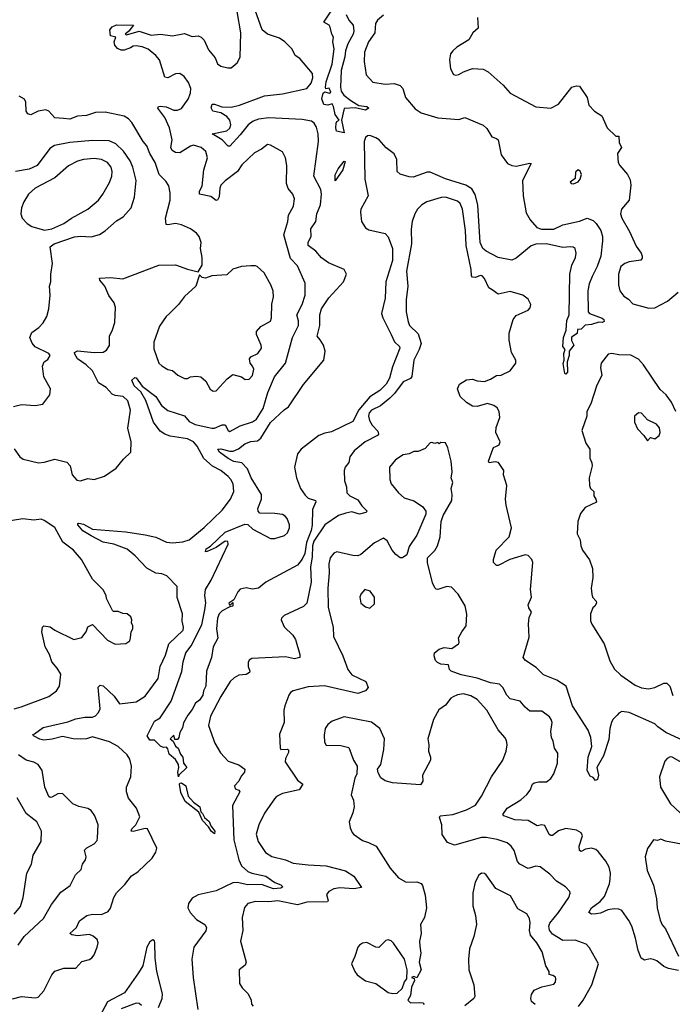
# Model space of a CAD drawing. Extents: x 2057697 to 2160550, y 827490 to 1016834.
# Tile 389 of 509: x 2069742 to 2074070, y 994407 to 1000931. Entities that reach past the tile are written whole.
import ezdxf

# ---------------------------------------------------------------- set-up
doc = ezdxf.new("R2010")
doc.units = 0

msp = doc.modelspace()

# ---------------------------------------------------------------- linework, layer by layer
at = {"layer": '0CON20XD'}
for points in [[(2070475.9, 1000744.1), (2070435, 1000729.4), (2070415, 1000728.9), (2070390.7, 1000740.7), (2070372.4, 1000762.4), (2070368.8, 1000785), (2070380, 1000815), (2070343.3, 1000825), (2070340, 1000865), (2070356.4, 1000883.6), (2070385, 1000896.7), (2070496, 1000896), (2070465.8, 1000854.2), (2070442.5, 1000835), (2070451.2, 1000831.2), (2070535, 1000855.5), (2070615, 1000828.9), (2070675, 1000835.4), (2070755, 1000824.4), (2070835, 1000839.4), (2070885, 1000818.8), (2070925, 1000824), (2070945.5, 1000815.5), (2070965.7, 1000795), (2070995, 1000731.2), (2071038, 1000678), (2071055, 1000638.8), (2071075, 1000623.8), (2071121.7, 1000611.7), (2071145, 1000613.3), (2071183.8, 1000645), (2071205, 1000682.5), (2071208.8, 1000845), (2071184.3, 1000985)], [(2072155, 1000961.9), (2072115, 1000928), (2072102.9, 1000905), (2072096.7, 1000845), (2072054.3, 1000785), (2072029.2, 1000715), (2072025.7, 1000655), (2072040, 1000565), (2072085, 1000516.2), (2072165, 1000504.3), (2072225, 1000508.1), (2072265, 1000495.8), (2072283.1, 1000475), (2072300, 1000415), (2072365, 1000340), (2072405, 1000313.5), (2072515, 1000280), (2072655, 1000270), (2072695, 1000282.5), (2072815, 1000231.4), (2072841.2, 1000211.2), (2072874.2, 1000155), (2072905, 1000144), (2072914.4, 1000134.4), (2072934.5, 1000035), (2072978, 999978), (2073005, 999965.5), (2073035, 999961.5), (2073125, 999981.2), (2073135, 999977.5), (2073077.8, 999865), (2073082.2, 999765), (2073102.1, 999652.1), (2073126.5, 999605), (2073171.5, 999555), (2073203.2, 999543.2), (2073285, 999543.4), (2073345, 999571.2), (2073454.4, 999595.6), (2073505, 999616.2), (2073545, 999599.5), (2073565, 999581.4), (2073595.7, 999534.3), (2073606.5, 999495), (2073606.9, 999465), (2073596.2, 999365), (2073572.5, 999295), (2073538.8, 999228.8), (2073519.3, 999180.7), (2073510, 999135), (2073513.3, 998995), (2073520, 998985), (2073605, 998952.9), (2073615.6, 998945), (2073619.2, 998930.8), (2073606, 998924), (2073584.1, 998925.9), (2073535, 998910.8), (2073493, 998907), (2073465, 998880), (2073441.7, 998878.3), (2073438.3, 998851.7), (2073402.7, 998827.3), (2073400.8, 998805), (2073417.5, 998775), (2073386, 998735), (2073385.6, 998705), (2073372, 998665), (2073375.8, 998595), (2073365, 998581.4), (2073356.9, 998586.9), (2073345.9, 998654.1), (2073354, 998675), (2073351.7, 998718.3), (2073360, 998745), (2073343.8, 998765), (2073347.7, 998825), (2073365.4, 998874.6), (2073371.2, 998938.8), (2073385.5, 998974.5), (2073390, 999245), (2073405, 999304), (2073428.8, 999355), (2073433.6, 999385), (2073425, 999415.8), (2073413.7, 999423.7), (2073392.5, 999425), (2073345, 999421.6), (2073236.2, 999446.2), (2073165, 999442.7), (2073135, 999432.8), (2073035, 999351.8), (2073005, 999338.8), (2072916, 999355), (2072835, 999396.9), (2072812.9, 999415), (2072795.9, 999455), (2072779.6, 999705), (2072762.2, 999772.2), (2072739.8, 999809.8), (2072700.6, 999835), (2072565, 999877.2), (2072465, 999921.9), (2072445, 999921.4), (2072352.7, 999887.3), (2072325, 999889.2), (2072265, 999908), (2072245.9, 999925.9), (2072242.9, 1000005), (2072225, 1000042.2), (2072172.6, 1000082.6), (2072125.5, 1000135), (2072105, 1000148.8), (2072065, 1000164.3), (2072048.3, 1000161.7), (2072035, 1000151.2), (2072026.9, 1000125), (2072031.8, 999875), (2072053.1, 999765), (2072005.6, 999675), (2072002.2, 999655), (2072009.5, 999595), (2072035, 999552.5), (2072058.3, 999538.3), (2072165.6, 999515), (2072185, 999491.9), (2072215, 999414.2), (2072214.1, 999335), (2072170.5, 999195), (2072167, 999085), (2072141.1, 998985), (2072149.7, 998955), (2072205.2, 998845.2), (2072227.1, 998797.1), (2072260, 998765), (2072262.7, 998755), (2072215, 998630.8), (2072195, 998555.5), (2072172.7, 998515), (2072131.1, 998475), (2072065, 998431.3), (2071990.2, 998345), (2071951.9, 998268.1), (2071809.6, 998200.4), (2071765, 998192.4), (2071725, 998175.2), (2071608.8, 998085), (2071584.2, 998055), (2071565.3, 997965), (2071577.6, 997895), (2071605.3, 997825), (2071635, 997780.4), (2071655, 997760.7), (2071703.8, 997745), (2071706.9, 997736.9), (2071684.7, 997685), (2071681.9, 997581.9), (2071675, 997545.5), (2071643.2, 997466.8), (2071633.8, 997395), (2071615, 997355.4), (2071585, 997316.9), (2071375, 997203.3), (2071325, 997163.3), (2071287, 997157), (2071245, 997167.5), (2071205, 997157.5), (2071189.3, 997140.7), (2071163, 997087), (2071130, 997065), (2071135, 997050), (2071155, 997070), (2071155.9, 997044.1), (2071135, 997040), (2071085, 997014.4), (2071065, 996993.1), (2071053.4, 996965), (2071047.9, 996895), (2071056.1, 996833.9), (2071026.2, 996775), (2071014, 996705), (2070982, 996615), (2070975.5, 996515), (2070960.6, 996485), (2070957.5, 996455), (2070935, 996423.1), (2070907.9, 996402.1), (2070885, 996359.2), (2070856.3, 996323.7), (2070828.3, 996271.7), (2070821.2, 996238.8), (2070803, 996207), (2070797.5, 996175), (2070788.3, 996161.7), (2070771.7, 996161.7), (2070765, 996190), (2070740, 996165), (2070760, 996150), (2070775, 996116.7), (2070794.1, 996104.1), (2070807.5, 996065), (2070824.2, 996044.2), (2070829.2, 996005), (2070850, 995975), (2070797.5, 995925), (2070795, 995913.3), (2070790, 995945), (2070798, 995975), (2070796, 995995), (2070775, 996028.8), (2070732.5, 996065), (2070725, 996100), (2070715, 996110), (2070695, 996107.5), (2070676.4, 996116.4), (2070636.2, 996156.2), (2070605, 996158), (2070587.5, 996185), (2070635, 996282.5), (2070674.1, 996305.9), (2070746.2, 996415), (2070817, 996613), (2070826.4, 996675), (2070844.2, 996735), (2070878.8, 996781.2), (2070949.4, 996920.6), (2070970.7, 997020.7), (2070976.7, 997066.7), (2070970.8, 997115), (2070974.4, 997155), (2071012.1, 997217.9), (2071125.3, 997455.3), (2071122.5, 997472.5), (2071105, 997476.7), (2071045, 997433.2), (2070985, 997406.9), (2070974.3, 997405), (2070978.9, 997425), (2071008.2, 997441.8), (2071105.5, 997535), (2071235, 997589.4), (2071255, 997585.8), (2071288.5, 997555), (2071405, 997492.5), (2071435, 997492.3), (2071497.3, 997512.7), (2071518.9, 997531.1), (2071532.2, 997565), (2071532.5, 997585), (2071516.9, 997625), (2071501.7, 997641.7), (2071485, 997651.5), (2071435, 997660), (2071335, 997661.2), (2071324.1, 997674.1), (2071321.2, 997691.2), (2071345.3, 997754.7), (2071344.7, 997785), (2071276.9, 997895), (2071252.1, 997955), (2071215, 997993.8), (2071162.9, 998002.9), (2071125, 998022.6), (2071067.1, 998065), (2071056, 998085), (2071075, 998088.2), (2071135, 998072.6), (2071157, 998073), (2071192.3, 998087.7), (2071235, 998119.7), (2071275, 998135.2), (2071318.5, 998141.5), (2071342.3, 998157.7), (2071405, 998261.1), (2071495, 998346.4), (2071525.4, 998365), (2071625, 998514.6), (2071760, 998675), (2071768.4, 998735), (2071757.5, 998775), (2071735, 998809.5), (2071714.7, 998835), (2071732.1, 998905), (2071732.5, 998975), (2071743.9, 999015), (2071792.7, 999087.3), (2071890, 999195), (2071909.5, 999245), (2071894.3, 999275), (2071790.2, 999320.2), (2071743.6, 999353.6), (2071705, 999396.5), (2071655.3, 999435.3), (2071655.9, 999455), (2071675, 999496.7), (2071672.4, 999545), (2071706.6, 999595), (2071712.1, 999645), (2071736.8, 999705), (2071744.5, 999775), (2071739.3, 999805), (2071693.2, 999895), (2071723.1, 1000125), (2071720.9, 1000175), (2071710.3, 1000219.7)], [(2071710.3, 1000219.7), (2071695, 1000244.5), (2071677.8, 1000257.8), (2071615, 1000270.3), (2071395, 1000282), (2071325, 1000272.2), (2071290.8, 1000259.2), (2071258, 1000235), (2071205, 1000167.7), (2071135, 1000093.1), (2071125, 1000092.9), (2071085.7, 1000135.7), (2071017.5, 1000175), (2071115.6, 1000194.4), (2071135, 1000212.7), (2071142.9, 1000235), (2071136.6, 1000265), (2071115, 1000288.9), (2071075, 1000313.2), (2071023.1, 1000325), (2071012.2, 1000347.8), (2071018.8, 1000371.2), (2071035, 1000371.4), (2071083.6, 1000353.6), (2071145, 1000351.2), (2071199.2, 1000365), (2071365, 1000426.7), (2071485, 1000440.9), (2071646, 1000475), (2071675, 1000510), (2071685.5, 1000545), (2071684.3, 1000575), (2071600, 1000675), (2071570, 1000695), (2071550, 1000735), (2071501.5, 1000785), (2071465, 1000809.1), (2071385, 1000834.7), (2071350, 1000865), (2071303.5, 1000993.5)], [(2071907.6, 1000965), (2071925, 1000928.5), (2071953.3, 1000895), (2071957.5, 1000855), (2071954, 1000835), (2071918.8, 1000771.2), (2071902.5, 1000725), (2071897.7, 1000685), (2071873.2, 1000595), (2071869.1, 1000485), (2071875, 1000457.5), (2071891.3, 1000431.3), (2071937.1, 1000395), (2071992.1, 1000362.1), (2072045, 1000356.5), (2072058, 1000345), (2072035, 1000332.5), (2071967.5, 1000347.5), (2071895, 1000342.5), (2071876.7, 1000265), (2071895, 1000182), (2071843.5, 1000193.5), (2071837.7, 1000215), (2071840, 1000245), (2071845, 1000256.2), (2071860, 1000265), (2071833.5, 1000303.5), (2071824.2, 1000355), (2071815, 1000373.3), (2071785, 1000364.4), (2071758.8, 1000368.8), (2071746.7, 1000406.7), (2071755, 1000443.3), (2071765, 1000453.3), (2071795.7, 1000444.3), (2071805, 1000450), (2071795, 1000477.5), (2071773, 1000473), (2071770, 1000485), (2071775, 1000520), (2071813.8, 1000636.2), (2071827.5, 1000737.5), (2071819.4, 1000785), (2071823.3, 1000815), (2071812.5, 1000835), (2071801.7, 1000881.7), (2071793.9, 1000893.9), (2071760, 1000915), (2071811.2, 1000995)], [(2072778.8, 1000945), (2072783.3, 1000875), (2072746.7, 1000845), (2072721.7, 1000798.3), (2072640.3, 1000749.7), (2072613.8, 1000725), (2072600, 1000705), (2072592.5, 1000665), (2072600, 1000605), (2072618.8, 1000568.8), (2072635, 1000564), (2072655, 1000568), (2072685, 1000586.2), (2072745, 1000608.6), (2072815, 1000604), (2072850, 1000585), (2072947.6, 1000497.6), (2072994.5, 1000444.5), (2073165, 1000354), (2073265, 1000344.2), (2073315, 1000371.4), (2073405, 1000483.3), (2073435, 1000493.3), (2073455, 1000490), (2073506.7, 1000415), (2073516.7, 1000365), (2073553.3, 1000325), (2073603.9, 1000293.9), (2073637.5, 1000215), (2073695, 1000160), (2073715, 1000160), (2073718.3, 1000118.3), (2073732.5, 1000085), (2073706.7, 1000045), (2073712, 999985), (2073722, 999965), (2073773.8, 999905), (2073790.5, 999870.5), (2073794.2, 999835), (2073784.2, 999735.8), (2073734.2, 999675), (2073727.1, 999645), (2073735.6, 999615), (2073787.4, 999527.4), (2073830, 999430), (2073864, 999385), (2073871.2, 999365), (2073870, 999350), (2073861.2, 999338.8), (2073785, 999326.4), (2073756, 999316), (2073730, 999295), (2073712.5, 999245), (2073713.3, 999175), (2073722.9, 999135), (2073749.3, 999099.3), (2073779.3, 999079.3), (2073807.8, 999047.8), (2073915, 999018.6), (2073955, 999022.9), (2074038, 999065), (2074110, 999125)], [(2069695, 994443.5), (2069755, 994459.1), (2069845, 994450), (2069865, 994454.8), (2069903.1, 994496.9), (2069955, 994602.3), (2069975, 994625.8), (2070035, 994645.3), (2070114.2, 994645.8), (2070155, 994690), (2070205, 994704.4), (2070221.4, 994715), (2070236.5, 994735), (2070255.5, 994785), (2070261.4, 994815), (2070255, 994836), (2070228.6, 994858.6), (2070205, 994868.8), (2070125, 994860.3), (2070086.9, 994866.9), (2070073.8, 994875), (2070119.5, 994915), (2070139.5, 994960.5), (2070186.2, 994995), (2070225, 995004.4), (2070285, 995002.2), (2070329.4, 995020.6), (2070345, 995043.8), (2070366.4, 995113.6), (2070383.6, 995145), (2070439.6, 995200.4), (2070482.9, 995257.1), (2070525.9, 995284.1), (2070620.8, 995375), (2070646, 995415), (2070651.7, 995441.7), (2070589.2, 995569.2), (2070575, 995572.5), (2070495, 995552), (2070480.6, 995555), (2070485, 995568.9), (2070511.5, 995595), (2070538.6, 995648.6), (2070517, 995707), (2070462.6, 995772.6), (2070450, 995815), (2070451.4, 995845), (2070480, 995915), (2070484.4, 995985), (2070472, 996032), (2070455, 996060), (2070395, 996114.4), (2070338.1, 996145), (2070225, 996179.5), (2070185, 996165.8), (2070147.1, 996162.9), (2070096.4, 996166.4), (2070025, 996181.3), (2069956.3, 996163.7), (2069902.5, 996157.5), (2069875, 996162.7), (2069832.5, 996185), (2069830, 996195), (2069840.7, 996199.3), (2069898.3, 996241.7), (2070061.3, 996278.7), (2070115, 996298.9), (2070175, 996310.4), (2070225, 996308.5), (2070245, 996317.8), (2070265, 996340.6), (2070274.7, 996365), (2070262.5, 996507.5), (2070275, 996522.5), (2070295, 996516.9), (2070369.2, 996449.2), (2070405, 996396.7), (2070515, 996410.8), (2070575, 996449.2), (2070659.5, 996565), (2070673.9, 996645), (2070709.5, 996720.5), (2070731.1, 996795), (2070825.5, 996885), (2070827.5, 996905), (2070818.6, 996945), (2070821.4, 996995), (2070787.1, 997102.9), (2070786.2, 997175), (2070717.8, 997245), (2070685, 997258.5), (2070645, 997264.5), (2070585, 997296.4), (2070508.3, 997378.3), (2070455, 997422.5), (2070366.3, 997456.3), (2070295, 997470), (2070215, 997510.4), (2070161.4, 997545), (2070126.7, 997585), (2070127.5, 997592.5), (2070135, 997595.6), (2070165, 997587.5), (2070224.6, 997554.6), (2070445, 997537.8), (2070575, 997518.2), (2070645, 997501.2), (2070715, 997470), (2070755, 997464.4), (2070825, 997471.4), (2070865, 997484.3), (2070965, 997567.1), (2071085, 997680.8), (2071140, 997755), (2071161.4, 997805), (2071156.9, 997855), (2071143.1, 997885), (2071125.7, 997905), (2071075.8, 997945), (2071021.8, 997971.8), (2070962.6, 998022.6), (2070919.1, 998105), (2070894.5, 998135), (2070855, 998153.7), (2070741, 998171), (2070704.4, 998184.4), (2070674.6, 998205), (2070629.1, 998265), (2070578.8, 998408.8), (2070545.3, 998465.3), (2070501.1, 998505), (2070486.4, 998543.6), (2070505, 998560), (2070515, 998557.5), (2070553.4, 998503.4), (2070644.2, 998435), (2070682.9, 998375), (2070725, 998341.5), (2070836.1, 998306.1), (2070865, 998268.8), (2070905, 998248.8), (2071016.1, 998223.9), (2071035, 998225.4), (2071085, 998246.2), (2071105, 998246.7), (2071125, 998208.8), (2071135, 998202.9), (2071205, 998239.5), (2071285, 998265.5), (2071313.3, 998285), (2071356.5, 998355), (2071388.3, 998461.7), (2071432.7, 998565), (2071505.4, 998654.6), (2071550.9, 998825), (2071590.5, 998905), (2071592.2, 998935), (2071581.1, 998975), (2071615.4, 999045), (2071634.6, 999105), (2071635.5, 999185.5), (2071585, 999301.2), (2071538.2, 999348.2), (2071493.6, 999505), (2071520.8, 999595), (2071525.6, 999635), (2071557.5, 999695), (2071563.9, 999743.9), (2071553.8, 999775), (2071523.5, 999813.5), (2071512.2, 999845), (2071514.3, 999965), (2071505.7, 1000015.7), (2071485, 1000056.2), (2071405, 1000100), (2071385, 1000103.3), (2071346.2, 1000073.8), (2071300.2, 1000049.8), (2071215, 999969.4), (2071186.5, 999925), (2071105, 999863.6), (2071076.4, 999835), (2071068.8, 999815), (2071065, 999757.5), (2071055, 999736), (2071045, 999734), (2071009.4, 999759.4), (2070935, 999774.2), (2070934.5, 999795), (2070951.4, 999828.6), (2070962.9, 999937.1), (2070986.7, 1000015), (2070977, 1000057), (2070945, 1000084.4), (2070895, 1000098.8), (2070875, 1000092.5), (2070805, 1000049.2), (2070775, 1000052), (2070752.2, 1000065), (2070744.5, 1000085), (2070753.9, 1000136.1), (2070736.1, 1000215), (2070705, 1000283.1), (2070658.8, 1000345), (2070662.5, 1000355), (2070675, 1000359.2), (2070713.6, 1000353.6), (2070765, 1000331.4), (2070788.6, 1000331.4), (2070815, 1000342.5), (2070859.2, 1000405), (2070873.9, 1000443.9), (2070876.9, 1000475), (2070861.9, 1000515), (2070833.1, 1000555), (2070805, 1000573.6), (2070775, 1000571.8), (2070725, 1000545.6), (2070705, 1000550), (2070670, 1000665), (2070644.5, 1000695), (2070594.4, 1000735), (2070555, 1000751.8), (2070515, 1000757.7), (2070495, 1000755.5), (2070475.9, 1000744.1)], [(2070855, 999278), (2070925, 999260), (2070952.5, 999305), (2070952, 999355), (2070942, 999415), (2070945.8, 999455), (2070932.5, 999495), (2070915, 999516), (2070875.5, 999545.5), (2070815, 999572), (2070775, 999580.8), (2070725, 999571.2), (2070714, 999575), (2070709.4, 999615), (2070739.4, 999735), (2070739.2, 999785), (2070730.3, 999830.3), (2070712, 999862), (2070667.5, 999905), (2070639.7, 999985), (2070604.7, 1000045), (2070585.4, 1000095.4), (2070560, 1000125), (2070485, 1000250.6), (2070462.9, 1000275), (2070435, 1000291.8), (2070308.3, 1000318.3), (2070245, 1000315.5), (2070185, 1000297.1), (2070125, 1000291.1), (2070075, 1000271.1), (2070033.5, 1000276.5), (2069975, 1000280.9), (2069934.5, 1000324.5), (2069915, 1000334.2), (2069865, 1000324), (2069815, 1000301.2), (2069795, 1000306.7), (2069785.8, 1000325.8), (2069782, 1000385), (2069773.3, 1000405), (2069737.5, 1000425)], [(2069700.9, 998369.1), (2069755, 998382.2), (2069845, 998374.3), (2069895, 998382.9), (2069941.4, 998445), (2069946, 998485), (2069901.9, 998565), (2069894.2, 998635), (2069904, 998665), (2069929.5, 998680.5), (2069943.8, 998705), (2069935, 998720), (2069845, 998764.4), (2069825, 998787.1), (2069808.8, 998825), (2069822.2, 998857.8), (2069869.5, 998890.5), (2069897.6, 998922.4), (2069922, 998965), (2069935.8, 999015), (2069943.2, 999106.8), (2069939.4, 999165), (2069947.5, 999195), (2069947.7, 999245), (2069958.9, 999315), (2069944.6, 999425.4), (2069970.8, 999445), (2070105, 999492), (2070145, 999496.1), (2070215, 999491.9), (2070271.7, 999508.3), (2070308.3, 999531.7), (2070385, 999597.5), (2070428.8, 999625), (2070480.8, 999685), (2070504.4, 999755), (2070513.6, 999866.4), (2070492.3, 999955), (2070473.9, 999995), (2070430.6, 1000060.6), (2070379.4, 1000109.4), (2070335, 1000127.7), (2070225, 1000131.5), (2070075, 1000116.9), (2069972.4, 1000097.6), (2069942.9, 1000077.1), (2069858.8, 999965), (2069805, 999941.5), (2069715, 999925.7)], [(2069906.7, 999536.7), (2069955, 999544.3), (2070035, 999579.7), (2070085, 999616), (2070195, 999674.6), (2070264.5, 999735), (2070294.5, 999775), (2070337.5, 999852.5), (2070353.1, 999895), (2070355.4, 999925), (2070348.5, 999955), (2070325, 999984.4), (2070285, 1000004.6), (2070235, 1000012.4), (2070164.8, 1000005.2), (2070125, 999993.1), (2070065, 999962.7), (2069975, 999882.9), (2069845.6, 999815), (2069800.4, 999775), (2069768.8, 999725), (2069753.6, 999685), (2069749.4, 999645), (2069759.2, 999615), (2069791.4, 999581.4), (2069821.7, 999561.7), (2069906.7, 999536.7)], [(2071835, 999863.3), (2071835, 999903.3), (2071855, 999944), (2071895, 999993.8), (2071901.7, 999991.7), (2071885, 999936), (2071835, 999863.3)], [(2073415, 999842.5), (2073445, 999857.5), (2073460, 999875), (2073467.5, 999905), (2073458.3, 999928.3), (2073447, 999937), (2073428.3, 999921.7), (2073425, 999880), (2073392.5, 999855), (2073400, 999845), (2073415, 999842.5)], [(2074175, 996139.3), (2074026.8, 996206.8), (2073974.5, 996244.5), (2073955, 996266.2), (2073785, 996340.8), (2073735, 996348), (2073715, 996336.2), (2073705, 996322.5), (2073675.9, 996294.1), (2073666.2, 996275), (2073655.8, 996235), (2073648.7, 996161.3), (2073615, 996052.5), (2073570, 995975), (2073580.4, 995925), (2073575, 995896.2), (2073560, 995890), (2073545, 995910), (2073525, 995917.5), (2073505.6, 995955.6), (2073513.3, 996045), (2073535.6, 996115), (2073530.9, 996175), (2073513, 996223), (2073408.5, 996385), (2073365.6, 996515), (2073303.9, 996553.9), (2073215, 996589.1), (2073167.5, 996637.5), (2073096, 996685), (2073080.8, 996705), (2073121.3, 996838.7), (2073117.6, 996927.6), (2073121.2, 996968.8), (2073135.8, 997005), (2073118.9, 997035), (2073115.3, 997054.7), (2073136.3, 997103.7), (2073130.3, 997155), (2073145.4, 997335), (2073138.9, 997355), (2073115, 997380.6), (2073095, 997384.5), (2072993.8, 997355), (2072915, 997313.8), (2072903.9, 997313.9), (2072884, 997335), (2072884.2, 997355), (2072901.9, 997415), (2072989.4, 997505), (2073002.7, 997565), (2072968.4, 997715), (2072964.7, 997755), (2072973.1, 997845), (2072951.6, 997915), (2072952.1, 997945), (2072916.8, 997996.8), (2072895, 998002.3), (2072855, 997994.3), (2072850.9, 998005), (2072878.9, 998085), (2072885, 998095.6), (2072905, 998105.7), (2072922, 998115), (2072929.2, 998135), (2072899.2, 998195), (2072901.7, 998228.3), (2072926.2, 998295), (2072921.2, 998335), (2072908.8, 998358.8), (2072885.6, 998375.6), (2072845, 998388.1), (2072775, 998367.5), (2072745, 998370), (2072706.2, 998395), (2072663.3, 998435), (2072646.2, 998485), (2072660, 998515), (2072705, 998544), (2072745, 998548.9), (2072775, 998539.1), (2072825, 998534.6), (2072865, 998548.8), (2072905, 998572.5), (2072935, 998576.5), (2072996, 998605), (2073033.3, 998655), (2073033.3, 998675), (2073004.2, 998725), (2072988.3, 998808.3), (2072989.4, 998855), (2073014.4, 998945.6), (2073035, 998972), (2073115, 999007.5), (2073127.7, 999022.3), (2073131.2, 999045), (2073115, 999080), (2073080, 999105), (2072995, 999130.8), (2072915, 999113.3), (2072875, 999142), (2072854.5, 999154.5), (2072825.4, 999215.4), (2072808.8, 999235), (2072795, 999236.7), (2072765, 999222.3), (2072745, 999224.6), (2072738.8, 999235), (2072736.5, 999276.5), (2072704.2, 999435), (2072698.6, 999535), (2072677.8, 999675), (2072663.1, 999713.1), (2072645, 999728.2), (2072565, 999754.5), (2072537.8, 999752.2), (2072443.3, 999725), (2072410, 999705), (2072380.8, 999675), (2072361.9, 999645), (2072345.6, 999595), (2072337.9, 999542.1), (2072340.9, 999445), (2072307.9, 999265), (2072315.5, 999165), (2072305.5, 999075), (2072305.5, 998995.5), (2072318.9, 998928.9), (2072327.1, 998905), (2072385, 998850), (2072405.7, 998785), (2072392.5, 998745), (2072355.4, 998675), (2072343.3, 998566.7), (2072335, 998553.5), (2072285, 998532.2), (2072228.2, 998455), (2072197.2, 998422.8), (2072135, 998371.8), (2072075, 998343.8), (2072060, 998325), (2072054.7, 998305), (2072062.1, 998275), (2072078.9, 998245), (2072116.5, 998205), (2072121.4, 998185), (2072114.5, 998175.5), (2072034.3, 998135), (2071960, 998075), (2071932, 998035), (2071925, 997997.5), (2071900, 997965), (2071893.8, 997945), (2071896.2, 997875), (2071908.8, 997835), (2071910.8, 997795), (2071932, 997775), (2071985, 997750.4), (2072010.5, 997710.5), (2072045.7, 997675), (2072036.7, 997665), (2071995, 997654.5), (2071945, 997670.3), (2071905, 997660.9), (2071857.5, 997645), (2071765, 997584.5), (2071692.9, 997475), (2071684.1, 997445), (2071681.3, 997368.7), (2071670.7, 997305), (2071674.1, 997205), (2071645.9, 997064.1), (2071625, 997042.7), (2071495, 996983.8), (2071478, 996965), (2071476.4, 996953.6), (2071495, 996908.8), (2071552.7, 996852.7), (2071571.1, 996825), (2071600.8, 996725), (2071600, 996705), (2071565, 996695.7), (2071505, 996709.4), (2071282, 996698), (2071265, 996688), (2071257.9, 996672.1), (2071257.1, 996645), (2071268.6, 996615), (2071265.5, 996604.5), (2071245, 996592.2), (2071195, 996587.5), (2071165, 996570.8), (2071138.9, 996545)], [(2069705, 998086.7), (2069741.9, 998035), (2069765, 998019.5), (2069865.7, 997995.7), (2069905, 998000), (2069975, 998019.4), (2070055, 998000), (2070075.9, 997975.9), (2070090, 997915), (2070120, 997880), (2070145, 997876.2), (2070195, 997890), (2070235, 997883.8), (2070305, 997905.7), (2070381.2, 997958.8), (2070430.5, 998019.5), (2070480, 998065), (2070481.2, 998135), (2070458.6, 998225), (2070476.8, 998343.2), (2070458.5, 998405), (2070427.5, 998435), (2070375, 998441.5), (2070355, 998450.5), (2070315, 998494.4), (2070265, 998524.4), (2070223.8, 998605), (2070183.6, 998645), (2070125, 998684.3), (2070107.5, 998715), (2070105.6, 998725), (2070125, 998737.1), (2070235, 998725.6), (2070295, 998728), (2070318.3, 998741.7), (2070337.3, 998772.7), (2070337.5, 998835), (2070358, 998875), (2070373.8, 998925), (2070378, 999025), (2070368, 999055), (2070333.6, 999103.6), (2070305.6, 999165), (2070274.4, 999205), (2070271.4, 999218.6), (2070345, 999222.2), (2070426.1, 999213.9), (2070665, 999304), (2070775, 999307.8), (2070855, 999278)], [(2071025, 998469.2), (2071045, 998472), (2071117.9, 998552.1), (2071155, 998581.2), (2071213.6, 998563.6), (2071237, 998547), (2071265, 998550), (2071286.1, 998573.9), (2071294.4, 998615), (2071286.4, 998636.4), (2071270, 998655), (2071266.7, 998685), (2071275, 998697.5), (2071321.7, 998718.3), (2071346.2, 998755), (2071343.3, 998775), (2071312, 998845), (2071312.5, 998865), (2071342.1, 998897.9), (2071405, 998934.2), (2071413.1, 998955), (2071414.5, 999045.5), (2071425.7, 999095), (2071423.2, 999133.2), (2071410.3, 999170.3), (2071363.2, 999253.2), (2071317.5, 999295), (2071305, 999301.2), (2071275, 999301.2), (2071213.9, 999296.1), (2071155, 999278), (2071115, 999240.8), (2071017, 999233), (2070975, 999217.5), (2070953, 999223), (2070935, 999240), (2070910, 999165), (2070835, 999096), (2070795, 999044.3), (2070735.6, 998985), (2070714.4, 998965), (2070669.5, 998900.5), (2070631.1, 998795), (2070630.9, 998750.9), (2070664, 998655), (2070685, 998636.7), (2070724.2, 998614.2), (2070755, 998606), (2070790, 998575), (2070834.2, 998554.2), (2070855, 998554), (2070875, 998563.8), (2070915, 998570), (2070943.9, 998563.9), (2070976.3, 998536.3), (2071005, 998482), (2071025, 998469.2)], [(2074094.3, 998334.3), (2074065, 998396.7), (2074029.1, 998445), (2073990.2, 998480.2), (2073879.2, 998645), (2073845, 998681.8), (2073795, 998708.8), (2073715, 998710.9), (2073670.3, 998719.7), (2073645.8, 998714.2), (2073598, 998655), (2073594.2, 998625), (2073602.5, 998575), (2073566.8, 998503.2), (2073530, 998385), (2073504.5, 998335.5), (2073504.2, 998305), (2073470, 998210), (2073495.8, 998125), (2073522.5, 998085), (2073522.9, 998055), (2073522.9, 998025), (2073537.5, 997995), (2073538.6, 997975), (2073518, 997895), (2073522, 997845), (2073528.8, 997825), (2073550, 997805), (2073548.8, 997775), (2073563.3, 997755), (2073567.5, 997735), (2073492.1, 997697.9), (2073461.7, 997658.3), (2073444.3, 997605), (2073440, 997525), (2073460, 997485), (2073464.3, 997445), (2073475, 997416.7), (2073521.1, 997351.1), (2073540.8, 997295), (2073542.9, 997235), (2073532.5, 997165), (2073536, 997125), (2073541.2, 997105), (2073565, 997077.5), (2073566.7, 997065), (2073556.7, 997045), (2073543.8, 997035), (2073527.1, 996995), (2073528.8, 996948.8), (2073537.5, 996925), (2073618.1, 996795), (2073655, 996683.3), (2073686.6, 996626.6), (2073727.9, 996587.9), (2073825, 996522.5), (2073865, 996502.9), (2073912.9, 996497.1), (2073955, 996505.7), (2074015, 996535.5), (2074035, 996534.4), (2074052.9, 996515), (2074073.6, 996453.6)], [(2073905, 998140), (2073925, 998162.5), (2073955, 998153.3), (2073982.5, 998175), (2073990, 998195), (2073985.8, 998225.8), (2073965, 998250), (2073905, 998280), (2073865, 998323.8), (2073845, 998326), (2073820, 998305), (2073818.8, 998265), (2073839.5, 998219.5), (2073882.5, 998175), (2073905, 998140)], [(2072670.2, 996590.2), (2072604.4, 996615), (2072593.3, 996625), (2072585, 996656.2), (2072535, 996660.4), (2072512.4, 996672.4), (2072500, 996685), (2072490, 996715), (2072492.5, 996735), (2072525, 996760), (2072558.3, 996771.7), (2072607.5, 996765), (2072651.2, 996795), (2072656, 996805), (2072653.1, 996835), (2072674.1, 996875.9), (2072704.2, 996915), (2072707, 996993), (2072696.8, 997046.8), (2072649.4, 997125), (2072605, 997170.5), (2072575, 997175.6), (2072515, 997156.2), (2072505, 997156.7), (2072495, 997166.7), (2072478.8, 997198.8), (2072446.7, 997335), (2072447.5, 997365), (2072495.6, 997414.4), (2072512.5, 997445), (2072531.1, 997505), (2072538, 997605), (2072550, 997645), (2072607.8, 997745), (2072611.1, 997785), (2072603.1, 997825), (2072614.3, 997865), (2072604.2, 997895), (2072606.1, 997906.1), (2072610, 997935), (2072604, 998005), (2072582.5, 998095), (2072565, 998127.5), (2072535, 998130), (2072525, 998120), (2072515, 998130), (2072495, 998122.5), (2072475, 998130), (2072465, 998127.5), (2072431.2, 998088.8), (2072385, 998070), (2072355, 998069.2), (2072324.6, 998055.4), (2072285, 998047.5), (2072235, 998014.4), (2072194.2, 997965), (2072195.8, 997885), (2072205, 997856.7), (2072255, 997796.2), (2072292.1, 997762.1), (2072355, 997742), (2072413.3, 997705), (2072436.7, 997675), (2072435.9, 997654.1), (2072376.2, 997515), (2072325, 997440), (2072308.8, 997385), (2072280, 997365), (2072265, 997366), (2072237, 997387), (2072213.3, 997415), (2072178.1, 997478.1), (2072155, 997496.2), (2072095, 997465.6), (2072005, 997386.5), (2071985, 997379.6), (2071951.4, 997381.4), (2071845, 997404.2), (2071824.5, 997395.5), (2071802.2, 997365), (2071791.2, 997325), (2071794.6, 997265), (2071786.1, 997165), (2071786.9, 997036.9), (2071820.8, 996905), (2071822.9, 996845), (2071884.5, 996715), (2071918.5, 996625), (2071945, 996588.9), (2072036.7, 996545), (2072052.5, 996505), (2072035.9, 996484.1), (2071985, 996466.7), (2071762.8, 996517.2), (2071655, 996510), (2071555, 996484), (2071537.3, 996472.7), (2071527.5, 996455), (2071500, 996385), (2071494.5, 996355.5), (2071496.2, 996275), (2071464.2, 996195.8), (2071469.2, 996105), (2071475, 996094.2), (2071515, 996097.1), (2071525, 996092.5), (2071524.2, 996075), (2071504.6, 996034.6), (2071503.3, 996013.3), (2071585, 995891.2), (2071620.8, 995865), (2071595, 995828.5), (2071485, 995804.4), (2071445, 995784.3), (2071430.9, 995769.1), (2071365, 995673.8), (2071327.1, 995595), (2071311.4, 995535), (2071322.9, 995485), (2071373.3, 995413.3), (2071415, 995385.6), (2071505, 995363.3), (2071555, 995341.9), (2071655, 995330), (2071775, 995324.6), (2071901.8, 995291.8), (2071957.1, 995255), (2072008.8, 995181.2), (2071957.4, 995172.6), (2071865, 995178.5), (2071825, 995171.1), (2071791.2, 995155), (2071776, 995135), (2071788, 995095), (2071783.9, 995086.1), (2071646.9, 995083.1), (2071585, 995066.2), (2071455, 995091.9), (2071395, 995086.7), (2071305, 995088.9), (2071255, 995074.2), (2071232.5, 995047.5), (2071217.2, 994982.8), (2071221.8, 994895), (2071206.7, 994825), (2071243.8, 994685), (2071236.7, 994665), (2071197.5, 994635), (2071200, 994545), (2071216.7, 994515), (2071256.7, 994475), (2071276.7, 994435), (2071278.3, 994408.3), (2071290, 994395)], [(2069705, 996364.5), (2069752.2, 996377.8), (2069935, 996446), (2069986.2, 996485), (2070006.7, 996515), (2070014, 996595), (2069990, 996635), (2069955.6, 996675), (2069938.9, 996725), (2069911.8, 996775), (2069889.5, 996875), (2069892.5, 996905), (2069902.5, 996915), (2069945, 996908.2), (2069975, 996886.9), (2070100, 996825), (2070155, 996837.5), (2070183.3, 996875), (2070195, 996907.5), (2070225, 996922.5), (2070325, 996820), (2070375, 996793.8), (2070445, 996796.7), (2070472.5, 996815), (2070476.7, 996835), (2070481.2, 996875), (2070493.3, 996895), (2070492.5, 996915), (2070482.5, 996935), (2070486.2, 996955), (2070478, 996975), (2070455, 996993.8), (2070425, 996996.7), (2070395, 997008.8), (2070365, 997010), (2070357, 997017), (2070316.7, 997095), (2070315.9, 997115.9), (2070295, 997152.5), (2070225, 997223.3), (2070152.9, 997355), (2070098.6, 997415), (2070028.1, 997468.1), (2069975, 997565.6), (2069905, 997613.1), (2069885, 997620.6), (2069835, 997614.2), (2069763, 997623), (2069625, 997602.5)], [(2072065, 997032.5), (2072095, 997060), (2072096.2, 997105), (2072067.5, 997145), (2072030, 997155), (2072003.8, 997125), (2071998.8, 997105), (2072003.8, 997065), (2072035, 997040), (2072065, 997032.5)], [(2074111.7, 994631.7), (2074045, 994642.9), (2074015, 994657.1), (2073968, 994695), (2073945, 994704.4), (2073923, 994707), (2073885, 994700), (2073863.3, 994713.3), (2073843, 994763), (2073826.9, 994845), (2073801.8, 994925), (2073782.5, 994962.5), (2073735, 995027.3), (2073715, 995037.7), (2073685, 995040), (2073642.4, 995032.4), (2073595, 995011.4), (2073565.4, 995005.4), (2073533.7, 995003.7), (2073517.5, 995015), (2073534.5, 995045), (2073591.9, 995088.1), (2073619.9, 995120.1), (2073653.2, 995205), (2073658.9, 995235), (2073661.1, 995275), (2073650.6, 995315), (2073629.3, 995355), (2073579.4, 995419.4), (2073563.5, 995433.5), (2073535, 995441.2), (2073495, 995435.4), (2073465, 995420), (2073455.6, 995425.6), (2073452.5, 995455), (2073474, 995524), (2073465, 995542.5), (2073435, 995560), (2073365, 995570.8), (2073315, 995557.1), (2073275, 995525.7), (2073265, 995524.2), (2073252.7, 995532.7), (2073225, 995591.2), (2073204.4, 995595.6), (2073175, 995590), (2073115, 995625.5), (2073025, 995630), (2072953.3, 995655), (2072946, 995665), (2072975, 995705.5), (2073065, 995762.2), (2073105, 995797.5), (2073127.5, 995825), (2073143.8, 995865), (2073155, 995874), (2073185, 995881.1), (2073235, 995882), (2073265, 995904), (2073285, 995933.3), (2073309.2, 996005), (2073311.2, 996071.2), (2073288, 996105), (2073280.5, 996150.5), (2073268, 996175), (2073264.2, 996215), (2073272.5, 996275), (2073267.5, 996295), (2073255, 996312), (2073205, 996348.8), (2073125, 996350), (2073093.8, 996375), (2073061.2, 996415), (2072995, 996430.8), (2072972.7, 996455), (2072947.3, 996505), (2072925, 996527.8), (2072865, 996536.9), (2072775, 996568.8), (2072670.2, 996590.2)], [(2071138.9, 996545), (2071075, 996445.7), (2071006.5, 996315), (2070994.5, 996255), (2071036.7, 996136.7), (2071073.3, 996073.3), (2071125, 996018.6), (2071195, 995993.1), (2071234.2, 995964.2), (2071232.9, 995945), (2071211.1, 995918.9), (2071194.3, 995885), (2071167.5, 995855), (2071170, 995835), (2071195.4, 995825.4), (2071201.1, 995815), (2071153.1, 995723.1), (2071163.1, 995496.9), (2071195.4, 995365), (2071212.9, 995325), (2071255, 995286.2), (2071281.2, 995275), (2071375.5, 995255.5), (2071434, 995214), (2071475, 995198.5), (2071486.9, 995185), (2071473.6, 995176.4), (2071425, 995172.3), (2071345, 995200.8), (2071255, 995198.8), (2071185, 995213.4), (2071155, 995211.2), (2071045, 995157.6), (2070925, 995132.5), (2070885, 995109.1), (2070860.6, 995075), (2070856.9, 995045), (2070872.2, 995015), (2070915, 994968.1), (2070970.8, 994935), (2070981.4, 994915), (2070976, 994894), (2070896.9, 994785), (2070884.1, 994705), (2070893.2, 994585), (2070923.1, 994373.1)], [(2073447.6, 994392.4), (2073479.4, 994435), (2073535.6, 994535), (2073581.2, 994675), (2073520.9, 994780.9), (2073498, 994805), (2073425, 994832.3), (2073345, 994828.9), (2073275, 994870.4), (2073255, 994898), (2073250.9, 994925), (2073258.9, 994945), (2073315, 995014.3), (2073384.2, 995115), (2073393.6, 995143.6), (2073391.2, 995155), (2073361.2, 995185), (2073301.7, 995221.7), (2073258.3, 995268.3), (2073195, 995316.7), (2073165, 995322.7), (2073115, 995305.6), (2073060, 995335), (2073043.3, 995353.3), (2073020.6, 995425), (2073000.8, 995455), (2072975, 995475.6), (2072908.9, 995498.9), (2072835, 995512.2), (2072805, 995511.8), (2072625, 995460.8), (2072579.2, 995479.2), (2072545, 995532.5), (2072540.8, 995595), (2072526.1, 995643.9), (2072530, 995655), (2072615, 995664.3), (2072705, 995694.5), (2072765, 995725.6), (2072805.4, 995785), (2072872.2, 995915), (2072945.5, 996025), (2072968.5, 996085), (2072974.5, 996125), (2072970, 996155), (2072960, 996175), (2072914.5, 996225), (2072839.5, 996355), (2072775, 996427.5), (2072735, 996451.8), (2072685, 996464.5), (2072645, 996458.1), (2072616.7, 996445), (2072601.2, 996435), (2072565, 996388.8), (2072522.6, 996357.4), (2072487.5, 996295), (2072448.9, 996165), (2072456.5, 996125), (2072454.4, 996085), (2072467.1, 996045), (2072467.1, 996025), (2072414, 995925), (2072415.6, 995885), (2072399.3, 995860.7), (2072215, 995874.5), (2072165, 995887.1), (2072137, 995907), (2072119.5, 995939.5), (2072115.8, 995965), (2072136.5, 995995), (2072156.7, 996095), (2072162.5, 996165), (2072131.2, 996235), (2072075.4, 996275.4), (2071895, 996311.4), (2071815, 996282.9), (2071785, 996261.9), (2071768.8, 996235), (2071760.4, 996190.4), (2071763.5, 996143.5), (2071775, 996124), (2071871.7, 996121.7), (2071925, 996107.5), (2071956.2, 996025), (2071979.2, 995985), (2071978, 995935), (2071964.3, 995905), (2071940, 995795), (2071955, 995760), (2071961.2, 995715), (2071952.5, 995675), (2071927.5, 995615), (2071933.3, 995575), (2071946.7, 995545), (2071955, 995533.3), (2072015, 995491.2), (2072055, 995480), (2072106.2, 995455), (2072198.3, 995308.3), (2072253.3, 995245), (2072305, 995216), (2072375, 995218.8), (2072405, 995206.7), (2072413, 995193), (2072430.3, 995130.3), (2072439.2, 995045), (2072427, 994983), (2072400.8, 994935), (2072404.2, 994875.8), (2072394.3, 994825), (2072395, 994792.5), (2072401.4, 994745), (2072391.9, 994685), (2072403.8, 994635), (2072375, 994582.5), (2072355, 994590), (2072340, 994585), (2072358.3, 994578.3), (2072360, 994565), (2072340.7, 994519.3), (2072333.3, 994465), (2072316.2, 994435), (2072335, 994417.5), (2072395, 994419.2), (2072415, 994415.7), (2072424, 994405)], [(2069732.2, 994797.8), (2069771.2, 994855), (2069899.4, 994975), (2069952.8, 995067.2), (2070015, 995148.8), (2070076.7, 995195), (2070112.9, 995265), (2070149.9, 995300.1), (2070159.6, 995335), (2070178.9, 995365), (2070182.5, 995385), (2070171.7, 995428.3), (2070186.4, 995443.6), (2070235, 995470), (2070255, 995492.5), (2070258.8, 995508.8), (2070261.4, 995595), (2070240, 995655), (2070215, 995692), (2070195, 995704.2), (2070135, 995718), (2070095, 995736.2), (2070025, 995803.8), (2069995, 995802), (2069955, 995778.8), (2069945, 995776.7), (2069935, 995783.3), (2069908.5, 995845), (2069891.1, 995955), (2069865, 995996.7), (2069835, 996012.2), (2069785, 996024.4), (2069735, 996059.2)], [(2074135, 996007.1), (2074070, 996045), (2074055, 996046), (2074036.4, 996036.4), (2074021.3, 996018.7), (2073985.8, 995915), (2073992.5, 995845), (2074058.8, 995735), (2074156, 995645)], [(2071035, 995536.7), (2071015, 995550.8), (2070993.8, 995583.8), (2070954.2, 995625), (2070929.4, 995679.4), (2070840, 995750), (2070811.2, 995811.2), (2070801.2, 995865), (2070805, 995872.5), (2070815, 995873.8), (2070844.4, 995854.4), (2070860, 995785), (2070895, 995747.1), (2070936, 995716), (2070942.3, 995682.3), (2070955, 995672), (2070967.5, 995645), (2070998.5, 995618.5), (2071010.4, 995590.4), (2071036.4, 995555), (2071035, 995536.7)], [(2069705, 995002.9), (2069746.4, 995055), (2069764.5, 995115), (2069790, 995275), (2069819.2, 995335), (2069831.2, 995395), (2069884.1, 995485.9), (2069886, 995555), (2069855, 995616), (2069835, 995630.8), (2069785, 995670.8), (2069724.3, 995775)], [(2074131.7, 995468.3), (2074025, 995487.5), (2073995, 995501.2), (2073973, 995493), (2073945, 995497.5), (2073905, 995440), (2073890, 995385), (2073903, 995293), (2073945.6, 995195.6), (2073965.8, 995105.8), (2073969.2, 995045), (2073990, 994965), (2074003, 994933), (2074025, 994906.2), (2074110.8, 994725)], [(2073161.4, 994405), (2073136.7, 994425), (2073132.2, 994445), (2073137.4, 994472.6), (2073155, 994500.8), (2073205, 994521.5), (2073285, 994540.8), (2073296.2, 994553.8), (2073297.5, 994577.5), (2073295, 994586.7), (2073278.3, 994598.3), (2073253.8, 994605), (2073253.8, 994625), (2073231.6, 994661.6), (2073207.9, 994755), (2073172.9, 994815), (2073129.2, 994865), (2073122.1, 994895), (2073126.6, 994946.6), (2073122.9, 994975), (2073105.6, 995005.6), (2073045, 995038.8), (2072998, 995125), (2072898.8, 995175), (2072836.7, 995265), (2072825, 995273.3), (2072805, 995276.7), (2072787.7, 995262.3), (2072763.8, 995215), (2072746.7, 995145), (2072748.3, 995058.3), (2072765.9, 994995.9), (2072772, 994935), (2072754.2, 994855.8), (2072726, 994775), (2072718, 994705), (2072721.4, 994635), (2072754.3, 994535), (2072760.8, 994459.2), (2072754.2, 994445.8), (2072695, 994396.2)], [(2070662.8, 994385), (2070687.8, 994445), (2070690, 994475), (2070651.8, 994625), (2070640.4, 994715), (2070638.1, 994815), (2070635, 994826.7), (2070625, 994833.8), (2070605, 994820), (2070585, 994786.2), (2070558.1, 994661.9), (2070530.6, 994615), (2070436.2, 994483.8), (2070325, 994422.9), (2070255, 994294.6)], [(2072215, 994477.5), (2072245, 994480), (2072278.8, 994511.2), (2072294, 994555), (2072310, 994575), (2072311.4, 994635), (2072294.4, 994705), (2072222, 994812), (2072205, 994828), (2072185, 994834), (2072170.9, 994829.1), (2072125, 994784), (2072105, 994786), (2072045, 994815.7), (2072015, 994810.8), (2071995, 994798.8), (2071984, 994785), (2071965.8, 994724.2), (2071942.5, 994675), (2071963.8, 994625), (2071981.2, 994601.2), (2072035, 994562), (2072104.2, 994544.2), (2072185, 994486), (2072215, 994477.5)], [(2070549.8, 994399.8), (2070535, 994411.1), (2070515, 994413.5), (2070415, 994375.6)]]:
    msp.add_lwpolyline(points, dxfattribs=at)

doc.saveas('drawing.dxf')
